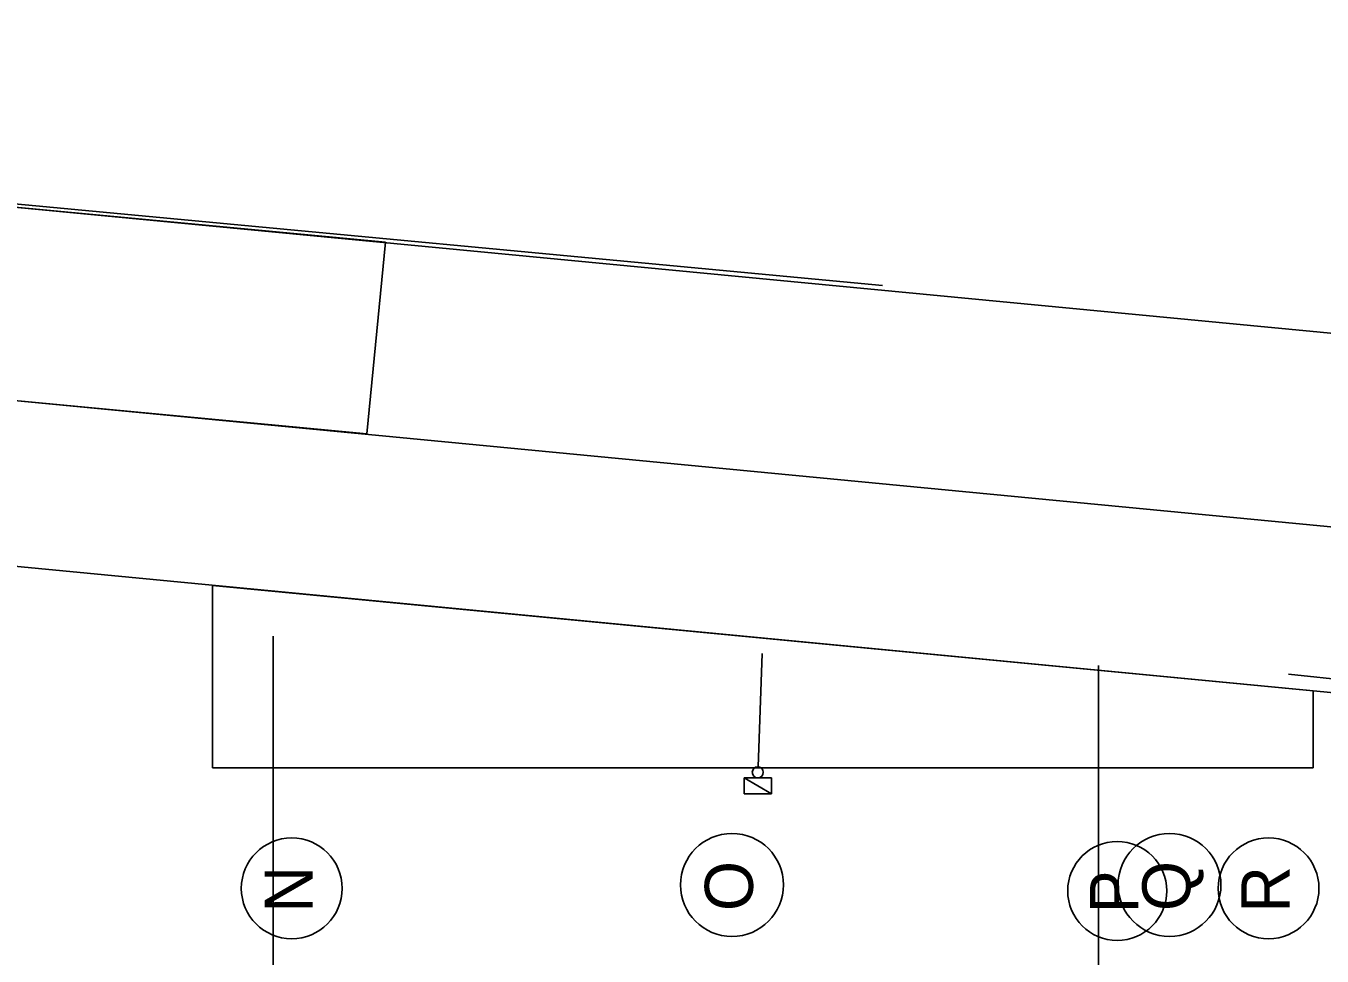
# Model space of a CAD drawing. Extents: x -264205 to -263659, y -1242401 to -1242060.
# Drawn here: x -263832.36 to -263808.81, y -1242081.73 to -1242064.82 of the extents above; entities that cross this region are included whole.
import ezdxf

# ---------------------------------------------------------------- set-up
doc = ezdxf.new("R2010")
doc.units = 0
for name, color, linetype in [('OBRUBNIKY_KOMUNIKACIE_PROJEKT', 7, 'Continuous'), ('OSI_STAVBY_KFA', 7, 'Continuous'), ('SITUACIA_DSP_2D', 7, 'Continuous')]:
    doc.layers.add(name, color=color, linetype=linetype)

msp = doc.modelspace()

# ---------------------------------------------------------------- linework, layer by layer
at = {"layer": 'OBRUBNIKY_KOMUNIKACIE_PROJEKT'}
for p, q in [((-263765.318, -1242074.565), (-263863.949, -1242065.106)), ((-263825.827, -1242068.753), (-263832.746, -1242068.099)), ((-263765.364, -1242078.076), (-263864.283, -1242068.59)), ((-263826.161, -1242072.237), (-263825.827, -1242068.753)), ((-263765.366, -1242081.09), (-263864.57, -1242071.577)), ((-263833.106, -1242071.58), (-263826.161, -1242072.237)), ((-263808.968, -1242076.909), (-263828.968, -1242074.991)), ((-263828.968, -1242074.991), (-263828.968, -1242078.308)), ((-263808.968, -1242078.308), (-263808.968, -1242076.909)), ((-263828.968, -1242078.308), (-263823.968, -1242078.308)), ((-263823.968, -1242078.308), (-263808.968, -1242078.308))]:
    msp.add_line(p, q, dxfattribs=at)
at = {"layer": 'OSI_STAVBY_KFA'}
for centre, radius in [((-263827.528, -1242080.498), 0.916), ((-263819.528, -1242080.436), 0.935), ((-263812.528, -1242080.545), 0.899), ((-263811.578, -1242080.436), 0.935), ((-263809.778, -1242080.498), 0.916)]:
    msp.add_circle(centre, radius, dxfattribs=at)
at = {"layer": 'SITUACIA_DSP_2D'}
for p, q in [((-263816.79, -1242069.539), (-263866.964, -1242064.823)), ((-263765.318, -1242074.565), (-263863.949, -1242065.106)), ((-263765.364, -1242078.076), (-263864.283, -1242068.59)), ((-263765.366, -1242081.09), (-263864.57, -1242071.577)), ((-263808.968, -1242076.909), (-263828.968, -1242074.991)), ((-263828.968, -1242074.991), (-263828.968, -1242078.308)), ((-263827.868, -1242087.632), (-263827.868, -1242075.913)), ((-263819.055, -1242078.289), (-263818.982, -1242076.23)), ((-263812.868, -1242087.632), (-263812.868, -1242076.448)), ((-263779.165, -1242079.809), (-263809.416, -1242076.605)), ((-263808.968, -1242078.308), (-263808.968, -1242076.909)), ((-263828.968, -1242078.308), (-263823.968, -1242078.308)), ((-263823.968, -1242078.308), (-263808.968, -1242078.308)), ((-263819.309, -1242078.779), (-263819.309, -1242078.489)), ((-263819.309, -1242078.489), (-263818.809, -1242078.489)), ((-263818.809, -1242078.779), (-263819.309, -1242078.489)), ((-263818.809, -1242078.779), (-263819.309, -1242078.489)), ((-263819.309, -1242078.489), (-263819.309, -1242078.779)), ((-263818.809, -1242078.489), (-263818.809, -1242078.779)), ((-263818.809, -1242078.779), (-263819.309, -1242078.779)), ((-263819.309, -1242078.779), (-263818.809, -1242078.779))]:
    msp.add_line(p, q, dxfattribs=at)
msp.add_circle((-263819.059, -1242078.389), 0.1, dxfattribs=at)

# ---------------------------------------------------------------- texts
at = {"layer": 'OSI_STAVBY_KFA'}
for s, p in [('O', (-263819.147, -1242080.911)), ('Q', (-263811.197, -1242080.911)), ('N', (-263827.147, -1242080.939)), ('P', (-263812.147, -1242080.952)), ('R', (-263809.397, -1242080.939))]:
    msp.add_text(s, height=0.875, rotation=90, dxfattribs=at).set_placement(p)

doc.saveas('drawing.dxf')
